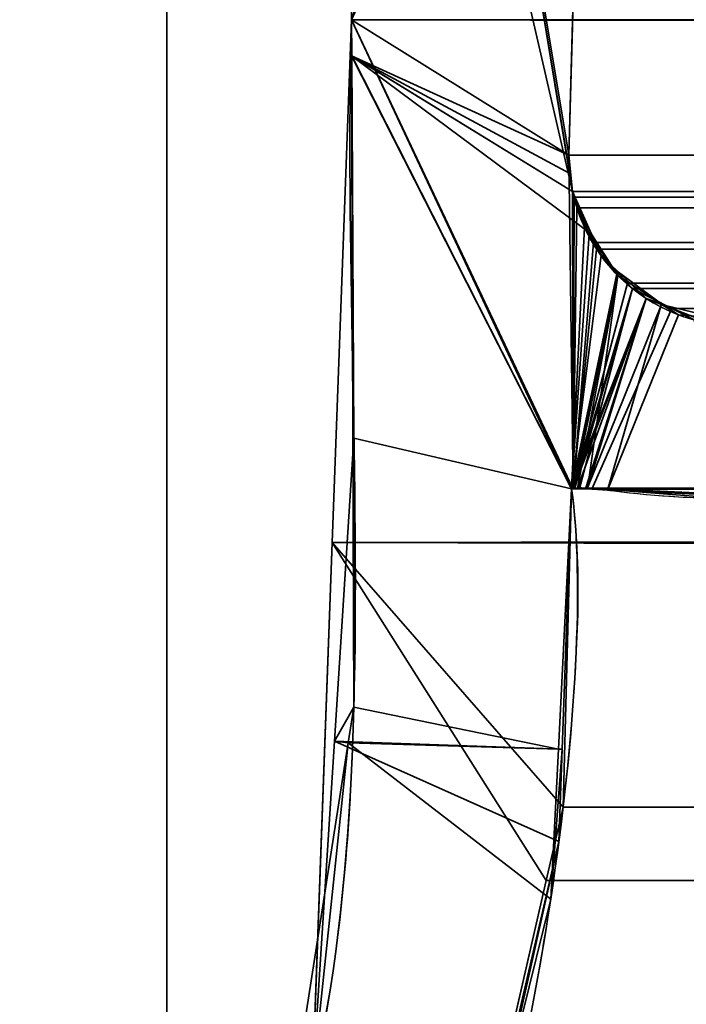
# Model space of a CAD drawing. Header units: millimetres. Extents: x -503 to 6703, y -110 to 193.
# Tile 370 of 656: x 1136.34 to 1139.32, y -1.75 to 2.65. Entities that reach past the tile are written whole.
import ezdxf

# ---------------------------------------------------------------- set-up
doc = ezdxf.new("R2010")
doc.units = ezdxf.units.MM
doc.layers.add('151', color=7, linetype='Continuous', true_color=0xffffff)

# ---------------------------------------------------------------- blocks, each defined once
blk = doc.blocks.new('UG_SURFACE_002')
at = {"layer": '151', "color": 252, "linetype": 'Continuous', "lineweight": 35}
for points in [[(2052.5, -14, 2212.25), (2052.5, 174.4, 2212.25), (947.5, 174.4, 2212.25), (947.5, -14, 2212.25)], [(1097.5, -14, 2062.2499), (1097.5, 174.4, 2062.2499), (1902.5, 174.4, 2062.2499), (1902.5, -14, 2062.2499)]]:
    blk.add_3dface(points, dxfattribs=at)
blk = doc.blocks.new('UG_SURFACE_166')
at = {"layer": '151', "color": 252, "linetype": 'Continuous', "lineweight": 35}
for points in [[(1135.5, 14.42, 2021.75), (1135.5, -25.92, 2021.75), (1137, -25.92, 2020.2501), (1137, 14.42, 2020.2501)], [(1137, 14.42, -7.75), (1137, -25.92, -7.75), (1135.5, -25.92, -7.75), (1135.5, 14.42, -7.75)], [(1137, 14.42, -7.75), (1137, -13, 1105.9999), (1137, -13, 1072.25)], [(1137, 14.42, -7.75), (1137, -13, 1152), (1137, -13, 1105.9999)], [(1137, -13, 1072.25), (1137, -13, 1026.25), (1137, 14.42, -7.75)], [(1137, -13, 1026.25), (1137, -13.1522, 1025.4847), (1137, 14.42, -7.75)], [(1137, 14.42, -7.75), (1137, -25.92, 673.3388), (1137, -25.92, 332.7944)], [(1137, 14.42, 2020.2501), (1137, -13.1522, 1152.7654), (1137, -13, 1152)], [(1137, -25.92, 673.3388), (1137, 14.42, -7.75), (1137, -13.5858, 1024.8358)], [(1137, 14.42, 2020.2501), (1137, -13.5858, 1153.4142), (1137, -13.1522, 1152.7654)], [(1137, -13, 1152), (1137, 14.42, -7.75), (1137, 14.42, 2020.2501)], [(1137, -25.92, 332.7944), (1137, -25.92, -7.75), (1137, 14.42, -7.75)], [(1137, -13.1522, 1025.4847), (1137, -13.5858, 1024.8358), (1137, 14.42, -7.75)], [(1137, 14.42, 2020.2501), (1137, -24.7654, 1153.8478), (1137, -24, 1154)], [(1137, 14.42, 2020.2501), (1137, -15, 1154), (1137, -14.2346, 1153.8478)], [(1137, 14.42, 2020.2501), (1137, -25.4142, 1153.4142), (1137, -24.7654, 1153.8478)], [(1137, -24, 1154), (1137, -15, 1154), (1137, 14.42, 2020.2501)], [(1137, 14.42, 2020.2501), (1137, -25.92, 1694.972), (1137, -25.92, 1354.4277)], [(1137, -14.2346, 1153.8478), (1137, -13.5858, 1153.4142), (1137, 14.42, 2020.2501)], [(1137, 14.42, 2020.2501), (1137, -25.92, 2020.2501), (1137, -25.92, 1694.972)], [(1137, -25.92, 1354.4277), (1137, -25.92, 1152.56), (1137, -25.8478, 1152.7654), (1137, 14.42, 2020.2501)], [(1137, -25.8478, 1152.7654), (1137, -25.4142, 1153.4142), (1137, 14.42, 2020.2501)]]:
    blk.add_3dface(points, dxfattribs=at)
blk = doc.blocks.new('UG_SURFACE_167')
at = {"layer": '151', "color": 252, "linetype": 'Continuous', "lineweight": 35}
for points in [[(1135.5, 14.42, 2021.75), (1135.5, -25.92, 2021.75), (1137, -25.92, 2020.2501), (1137, 14.42, 2020.2501)], [(1137, 14.42, -7.75), (1137, -25.92, -7.75), (1135.5, -25.92, -7.75), (1135.5, 14.42, -7.75)], [(1137, 14.42, -7.75), (1137, -13, 1105.9999), (1137, -13, 1072.25)], [(1137, 14.42, -7.75), (1137, -13, 1152), (1137, -13, 1105.9999)], [(1137, -13, 1072.25), (1137, -13, 1026.25), (1137, 14.42, -7.75)], [(1137, -13, 1026.25), (1137, -13.1522, 1025.4847), (1137, 14.42, -7.75)], [(1137, 14.42, -7.75), (1137, -25.92, 673.3388), (1137, -25.92, 332.7944)], [(1137, 14.42, 2020.2501), (1137, -13.1522, 1152.7654), (1137, -13, 1152)], [(1137, -25.92, 673.3388), (1137, 14.42, -7.75), (1137, -13.5858, 1024.8358)], [(1137, 14.42, 2020.2501), (1137, -13.5858, 1153.4142), (1137, -13.1522, 1152.7654)], [(1137, -13, 1152), (1137, 14.42, -7.75), (1137, 14.42, 2020.2501)], [(1137, -25.92, 332.7944), (1137, -25.92, -7.75), (1137, 14.42, -7.75)], [(1137, -13.1522, 1025.4847), (1137, -13.5858, 1024.8358), (1137, 14.42, -7.75)], [(1137, 14.42, 2020.2501), (1137, -24.7654, 1153.8478), (1137, -24, 1154)], [(1137, 14.42, 2020.2501), (1137, -15, 1154), (1137, -14.2346, 1153.8478)], [(1137, 14.42, 2020.2501), (1137, -25.4142, 1153.4142), (1137, -24.7654, 1153.8478)], [(1137, -24, 1154), (1137, -15, 1154), (1137, 14.42, 2020.2501)], [(1137, 14.42, 2020.2501), (1137, -25.92, 1694.972), (1137, -25.92, 1354.4277)], [(1137, -14.2346, 1153.8478), (1137, -13.5858, 1153.4142), (1137, 14.42, 2020.2501)], [(1137, 14.42, 2020.2501), (1137, -25.92, 2020.2501), (1137, -25.92, 1694.972)], [(1137, -25.92, 1354.4277), (1137, -25.92, 1152.56), (1137, -25.8478, 1152.7654), (1137, 14.42, 2020.2501)], [(1137, -25.8478, 1152.7654), (1137, -25.4142, 1153.4142), (1137, 14.42, 2020.2501)]]:
    blk.add_3dface(points, dxfattribs=at)
blk = doc.blocks.new('UG_SURFACE_168')
at = {"layer": '151', "color": 252, "linetype": 'Continuous', "lineweight": 35}
for points in [[(1135.5, -25.92, 2021.75), (1864.5, -25.92, 2021.75), (1864.5, 14.42, 2021.75), (1135.5, 14.42, 2021.75)], [(1135.5, -25.92, 2021.75), (1135.5, 14.42, 2021.75), (1137, 14.42, 2020.2501), (1137, -25.92, 2020.2501)], [(1137, -25.92, 2020.2501), (1137, 14.42, 2020.2501), (1863, 14.42, 2020.2501), (1863, -25.92, 2020.2501)]]:
    blk.add_3dface(points, dxfattribs=at)
blk = doc.blocks.new('UG_SURFACE_196')
at = {"layer": '151', "color": 7, "linetype": 'Continuous', "lineweight": 35}
for points in [[(1138.8117, 1.8784, 2018.4383), (1137.9112, 7.3541, 2019.3388), (1137.8678, 6.0177, 2019.3822), (1137.8716, 5.9608, 2019.3784)], [(1137.9112, 7.3541, 2019.3388), (1138.799, 1.9593, 2018.451), (1138.7951, 2.0412, 2018.4548)], [(1137.9112, 7.3541, 2019.3388), (1138.8117, 1.8784, 2018.4383), (1138.799, 1.9593, 2018.451)], [(1138.7951, 2.0412, 2018.4548), (1138.8776, 4.9715, 2018.3723), (1137.9112, 7.3541, 2019.3388)], [(1137.825, 2.6459, -7.75), (1139.0734, 6.4097, -7.75), (1138.9108, 5.1239, -7.75), (1138.9031, 5.0887, -7.75)], [(1139.0734, 6.4097, -7.75), (1137.825, 2.6459, -7.75), (1137.8716, 5.9608, -7.75)], [(1137.825, 2.6459, 2019.4249), (1137.8716, 5.9608, 2019.3784), (1137.8716, 5.9608, -7.75), (1137.825, 2.6459, -7.75)], [(1137.8716, 5.9608, 2019.3784), (1137.825, 2.6459, 2019.4249), (1137.826, 2.4847, 2019.424), (1138.8117, 1.8784, 2018.4383)], [(1138.9031, 5.0887, -7.75), (1138.8776, 4.9715, -7.75), (1137.825, 2.6459, -7.75)], [(1138.8776, 4.9715, -7.75), (1138.7951, 2.0412, -7.75), (1137.8256, 2.4846, -7.75), (1137.825, 2.6459, -7.75)], [(1138.7951, 2.0412, -7.75), (1138.8776, 4.9715, -7.75), (1138.8776, 4.9715, 2018.3723), (1138.7951, 2.0412, 2018.4548)], [(1137.825, 2.6459, -7.75), (1137.8256, 2.4846, -7.75), (1137.826, 2.4847, 2019.424)], [(1137.826, 2.4847, 2019.424), (1137.825, 2.6459, 2019.4249), (1137.825, 2.6459, -7.75)], [(1137.8357, 0.7759, 2019.4142), (1137.826, 2.4847, 2019.424), (1137.8256, 2.4846, -7.75)], [(1137.8357, 0.7759, 2019.4142), (1137.8256, 2.4846, -7.75), (1137.8351, -0.4257, -7.75)], [(1137.8256, 2.4846, -7.75), (1138.8117, 1.8784, -7.75), (1138.8961, 1.6882, -7.75)], [(1137.8256, 2.4846, -7.75), (1138.7951, 2.0412, -7.75), (1138.799, 1.9593, -7.75)], [(1138.799, 1.9593, -7.75), (1138.8117, 1.8784, -7.75), (1137.8256, 2.4846, -7.75)], [(1138.8961, 1.6882, -7.75), (1138.9387, 1.592, -7.75), (1138.8074, 0.5499, -7.75), (1137.8256, 2.4846, -7.75)], [(1137.8351, -0.4257, -7.75), (1137.8256, 2.4846, -7.75), (1138.8074, 0.5499, -7.75), (1138.7483, -0.6131, -7.75)], [(1137.826, 2.4847, 2019.424), (1138.8074, 0.5499, 2018.4426), (1138.8643, 1.7194, 2018.3856), (1138.8117, 1.8784, 2018.4383)], [(1138.8074, 0.5499, 2018.4426), (1137.826, 2.4847, 2019.424), (1137.8357, 0.7759, 2019.4142)], [(1138.799, 1.9593, -7.75), (1138.7951, 2.0412, -7.75), (1138.7951, 2.0412, 2018.4548), (1138.799, 1.9593, 2018.451)], [(1138.799, 1.9593, 2018.451), (1138.8117, 1.8784, 2018.4383), (1138.8117, 1.8784, -7.75), (1138.799, 1.9593, -7.75)], [(1138.8117, 1.8784, -7.75), (1138.8643, 1.7194, 2018.3856), (1138.8865, 1.6875, 2018.3635)], [(1138.8117, 1.8784, -7.75), (1138.8117, 1.8784, 2018.4383), (1138.8643, 1.7194, 2018.3856)], [(1138.8865, 1.6875, 2018.3635), (1138.8961, 1.6882, -7.75), (1138.8117, 1.8784, -7.75)], [(1138.8865, 1.6875, 2018.3635), (1138.8643, 1.7194, 2018.3856), (1138.8074, 0.5499, 2018.4426)], [(1139.0091, 1.5104, 2018.2409), (1138.8865, 1.6875, 2018.3635), (1138.8074, 0.5499, 2018.4426)], [(1138.8961, 1.6882, -7.75), (1138.8865, 1.6875, 2018.3635), (1139.0091, 1.5104, 2018.2409)], [(1139.0091, 1.5104, 2018.2409), (1138.9387, 1.592, -7.75), (1138.8961, 1.6882, -7.75)], [(1138.8074, 0.5499, -7.75), (1138.9387, 1.592, -7.75), (1139.0166, 1.518, -7.75)], [(1139.0091, 1.5104, 2018.2409), (1139.0166, 1.518, -7.75), (1138.9387, 1.592, -7.75)], [(1139.0166, 1.518, -7.75), (1139.1401, 1.4006, -7.75), (1138.8074, 0.5499, -7.75)], [(1138.8074, 0.5499, 2018.4426), (1139.0144, 1.5029, 2018.2357), (1139.0091, 1.5104, 2018.2409)], [(1139.0144, 1.5029, 2018.2357), (1138.8074, 0.5499, 2018.4426), (1138.8161, 0.553, 2018.4338)], [(1138.8161, 0.553, 2018.4338), (1138.8192, 0.5541, 2018.4307), (1139.0144, 1.5029, 2018.2357)], [(1139.0144, 1.5029, 2018.2357), (1138.8192, 0.5541, 2018.4307), (1138.8336, 0.5532, 2018.4164)], [(1138.8336, 0.5532, 2018.4164), (1138.8777, 0.5502, 2018.3723), (1139.0144, 1.5029, 2018.2357)], [(1139.2093, 1.3763, 2018.0407), (1139.0144, 1.5029, 2018.2357), (1138.8777, 0.5502, 2018.3723), (1138.9682, 0.5441, 2018.2817)], [(1139.0166, 1.518, -7.75), (1139.0091, 1.5104, 2018.2409), (1139.0144, 1.5029, 2018.2357)], [(1139.0166, 1.518, -7.75), (1139.0144, 1.5029, 2018.2357), (1139.2093, 1.3763, 2018.0407)], [(1139.2093, 1.3763, 2018.0407), (1139.1401, 1.4006, -7.75), (1139.0166, 1.518, -7.75)], [(1138.8156, 0.5533, -7.75), (1138.8074, 0.5499, -7.75), (1139.1401, 1.4006, -7.75)], [(1138.8161, 0.5534, -7.75), (1138.8156, 0.5533, -7.75), (1139.1401, 1.4006, -7.75)], [(1138.8338, 0.5537, -7.75), (1138.8161, 0.5534, -7.75), (1139.1401, 1.4006, -7.75)], [(1139.1401, 1.4006, -7.75), (1138.8702, 0.5545, -7.75), (1138.8338, 0.5537, -7.75)], [(1138.8779, 0.5539, -7.75), (1138.8702, 0.5545, -7.75), (1139.1401, 1.4006, -7.75)], [(1138.8779, 0.5539, -7.75), (1139.1401, 1.4006, -7.75), (1139.2092, 1.3738, -7.75)], [(1139.2092, 1.3738, -7.75), (1139.4289, 1.2884, -7.75), (1139.4434, 0.5105, -7.75), (1138.8779, 0.5539, -7.75)], [(1138.9682, 0.5441, 2018.2817), (1139.2847, 1.3273, 2017.9653), (1139.2093, 1.3763, 2018.0407)], [(1139.2093, 1.3763, 2018.0407), (1139.2092, 1.3738, -7.75), (1139.1401, 1.4006, -7.75)], [(1139.2092, 1.3738, -7.75), (1139.2093, 1.3763, 2018.0407), (1139.2847, 1.3273, 2017.9653)], [(1139.2092, 1.3738, -7.75), (1139.2847, 1.3273, 2017.9653), (1139.4458, 1.3151, 2017.8041)], [(1139.4458, 1.3151, 2017.8041), (1139.4289, 1.2884, -7.75), (1139.2092, 1.3738, -7.75)], [(1139.4458, 1.3151, 2017.8041), (1139.2847, 1.3273, 2017.9653), (1138.9682, 0.5441, 2018.2817), (1139.4619, 0.5275, 2017.7882)], [(1137.8351, -0.4257, -7.75), (1137.7486, -0.5778, 2019.5014), (1137.8357, 0.7759, 2019.4142)], [(1138.7656, -0.6133, 2018.4846), (1138.8074, 0.5499, 2018.4426), (1137.8357, 0.7759, 2019.4142), (1137.7486, -0.5778, 2019.5014)], [(1138.7483, -0.6131, -7.75), (1138.8074, 0.5499, -7.75), (1138.8074, 0.5499, 2018.4426)], [(1138.8074, 0.5499, 2018.4426), (1138.7656, -0.6133, 2018.4846), (1138.7483, -0.6131, -7.75)], [(1138.8074, 0.5499, -7.75), (1138.8156, 0.5533, -7.75), (1138.8161, 0.553, 2018.4338)], [(1138.8161, 0.553, 2018.4338), (1138.8074, 0.5499, 2018.4426), (1138.8074, 0.5499, -7.75)], [(1138.8156, 0.5533, -7.75), (1138.8161, 0.5534, -7.75), (1138.8161, 0.553, 2018.4338)], [(1138.8336, 0.5532, 2018.4164), (1138.8192, 0.5541, 2018.4307), (1138.8161, 0.5534, -7.75)], [(1138.8192, 0.5541, 2018.4307), (1138.8161, 0.553, 2018.4338), (1138.8161, 0.5534, -7.75)], [(1138.8161, 0.5534, -7.75), (1138.8338, 0.5537, -7.75), (1138.8336, 0.5532, 2018.4164)], [(1138.8777, 0.5502, 2018.3723), (1138.8336, 0.5532, 2018.4164), (1138.8338, 0.5537, -7.75)], [(1138.8338, 0.5537, -7.75), (1138.8702, 0.5545, -7.75), (1138.8777, 0.5502, 2018.3723)], [(1138.8702, 0.5545, -7.75), (1138.8779, 0.5539, -7.75), (1138.8777, 0.5502, 2018.3723)], [(1138.9682, 0.5441, 2018.2817), (1138.8777, 0.5502, 2018.3723), (1138.8779, 0.5539, -7.75)], [(1138.8779, 0.5539, -7.75), (1139.4434, 0.5105, -7.75), (1139.4619, 0.5275, 2017.7882)], [(1139.4619, 0.5275, 2017.7882), (1138.9682, 0.5441, 2018.2817), (1138.8779, 0.5539, -7.75)], [(1137.8351, -0.4257, -7.75), (1137.8103, -0.5852, -7.75), (1137.7486, -0.5778, 2019.5014)], [(1137.8103, -0.5852, -7.75), (1137.8351, -0.4257, -7.75), (1138.7483, -0.6131, -7.75)], [(1137.6516, -2.085, 2019.5985), (1137.8103, -0.5852, -7.75), (1137.5484, -2.2703, -7.75)], [(1138.7142, -1.283, -7.75), (1138.3269, -2.8554, -7.75), (1137.5484, -2.2703, -7.75), (1137.8103, -0.5852, -7.75)], [(1137.6516, -2.085, 2019.5985), (1137.7486, -0.5778, 2019.5014), (1137.8103, -0.5852, -7.75)], [(1137.7486, -0.5778, 2019.5014), (1137.6516, -2.085, 2019.5985), (1138.3424, -2.8528, 2018.9075), (1138.7507, -1.0249, 2018.4994)], [(1138.7507, -1.0249, 2018.4994), (1138.7656, -0.6133, 2018.4846), (1137.7486, -0.5778, 2019.5014)], [(1137.8103, -0.5852, -7.75), (1138.7483, -0.6131, -7.75), (1138.7142, -1.283, -7.75)], [(1138.7142, -1.283, -7.75), (1138.7483, -0.6131, -7.75), (1138.7656, -0.6133, 2018.4846)], [(1138.7656, -0.6133, 2018.4846), (1138.7507, -1.0249, 2018.4994), (1138.7142, -1.283, -7.75)], [(1138.7507, -1.0249, 2018.4994), (1138.3269, -2.8554, -7.75), (1138.7142, -1.283, -7.75)], [(1138.7507, -1.0249, 2018.4994), (1138.3424, -2.8528, 2018.9075), (1138.3269, -2.8554, -7.75)]]:
    blk.add_3dface(points, dxfattribs=at)
blk = doc.blocks.new('UG_SURFACE_197')
at = {"layer": '151', "color": 7, "linetype": 'Continuous', "lineweight": 35}
for points in [[(1138.8776, 4.9715, 2018.3723), (1138.7951, 2.0412, 2018.4548), (1137.825, 2.6459, 2019.4249), (1137.8716, 5.9608, 2019.3784)], [(1862.175, 2.6459, 2019.4249), (1862.1284, 5.9608, 2019.3784), (1137.8716, 5.9608, 2019.3784), (1137.825, 2.6459, 2019.4249)], [(1138.7951, 2.0412, 2018.4548), (1138.8776, 4.9715, 2018.3723), (1861.1224, 4.9715, 2018.3723), (1861.2049, 2.0412, 2018.4548)], [(1137.7392, 0.3108, 2019.5107), (1137.825, 2.6459, 2019.4249), (1138.8074, 0.5499, 2018.4426), (1138.7697, -0.8721, 2018.4803)], [(1862.1695, 1.0733, 2019.4194), (1137.825, 2.6459, 2019.4249), (1137.7392, 0.3108, 2019.5107)], [(1137.825, 2.6459, 2019.4249), (1138.7951, 2.0412, 2018.4548), (1138.8147, 0.5531, 2018.4352), (1138.8124, 0.5521, 2018.4376)], [(1138.8124, 0.5521, 2018.4376), (1138.8074, 0.5499, 2018.4426), (1137.825, 2.6459, 2019.4249)], [(1862.1695, 1.0733, 2019.4194), (1862.175, 2.6459, 2019.4249), (1137.825, 2.6459, 2019.4249)], [(1138.8147, 0.5531, 2018.4352), (1138.7951, 2.0412, 2018.4548), (1138.8117, 1.8784, 2018.4383)], [(1138.7951, 2.0412, 2018.4548), (1861.2049, 2.0412, 2018.4548), (1861.1883, 1.8784, 2018.4383), (1138.8117, 1.8784, 2018.4383)], [(1138.8147, 0.5531, 2018.4352), (1138.8117, 1.8784, 2018.4383), (1138.8186, 1.8526, 2018.4314)], [(1138.8117, 1.8784, 2018.4383), (1861.1883, 1.8784, 2018.4383), (1861.1794, 1.8544, 2018.4293)], [(1861.1794, 1.8544, 2018.4293), (1138.8186, 1.8526, 2018.4314), (1138.8117, 1.8784, 2018.4383)], [(1138.8186, 1.8526, 2018.4314), (1138.8309, 1.8061, 2018.4193), (1138.8147, 0.5531, 2018.4352)], [(1138.8309, 1.8061, 2018.4193), (1138.8186, 1.8526, 2018.4314), (1861.1794, 1.8544, 2018.4293)], [(1138.8309, 1.8061, 2018.4193), (1861.1794, 1.8544, 2018.4293), (1861.1114, 1.6712, 2018.3613)], [(1138.8147, 0.5531, 2018.4352), (1138.8309, 1.8061, 2018.4193), (1138.905, 1.6498, 2018.3451)], [(1138.8309, 1.8061, 2018.4193), (1861.1114, 1.6712, 2018.3613), (1861.0958, 1.65, 2018.3458)], [(1861.0958, 1.65, 2018.3458), (1138.905, 1.6498, 2018.3451), (1138.8309, 1.8061, 2018.4193)], [(1138.905, 1.6498, 2018.3451), (1138.9185, 1.6214, 2018.3315), (1138.8147, 0.5531, 2018.4352)], [(1138.905, 1.6498, 2018.3451), (1861.0958, 1.65, 2018.3458), (1860.993, 1.5104, 2018.2431)], [(1138.9185, 1.6214, 2018.3315), (1138.905, 1.6498, 2018.3451), (1860.993, 1.5104, 2018.2431)], [(1138.8147, 0.5531, 2018.4352), (1138.9185, 1.6214, 2018.3315), (1139.0568, 1.4692, 2018.1932)], [(1138.9185, 1.6214, 2018.3315), (1860.993, 1.5104, 2018.2431), (1860.9424, 1.4748, 2018.1923)], [(1860.9424, 1.4748, 2018.1923), (1139.0568, 1.4692, 2018.1932), (1138.9185, 1.6214, 2018.3315)], [(1139.0568, 1.4692, 2018.1932), (1139.079, 1.4448, 2018.1711), (1138.8147, 0.5531, 2018.4352)], [(1139.079, 1.4448, 2018.1711), (1139.0568, 1.4692, 2018.1932), (1860.9424, 1.4748, 2018.1923)], [(1139.079, 1.4448, 2018.1711), (1860.9424, 1.4748, 2018.1923), (1860.7571, 1.3446, 2018.007)], [(1138.8216, 0.5528, 2018.4283), (1138.8147, 0.5531, 2018.4352), (1139.079, 1.4448, 2018.1711)], [(1139.079, 1.4448, 2018.1711), (1138.8431, 0.5517, 2018.4069), (1138.8216, 0.5528, 2018.4283)], [(1139.079, 1.4448, 2018.1711), (1139.2545, 1.3554, 2017.9956), (1138.8972, 0.5491, 2018.3527), (1138.8431, 0.5517, 2018.4069)], [(1139.079, 1.4448, 2018.1711), (1860.7571, 1.3446, 2018.007), (1860.7485, 1.3429, 2017.9985)], [(1860.7485, 1.3429, 2017.9985), (1139.2545, 1.3554, 2017.9956), (1139.079, 1.4448, 2018.1711)], [(1139.2545, 1.3554, 2017.9956), (1139.3539, 1.3048, 2017.8962), (1139.5192, 0.5188, 2017.731), (1138.8972, 0.5491, 2018.3527)], [(1139.3539, 1.3048, 2017.8962), (1139.2545, 1.3554, 2017.9956), (1860.7485, 1.3429, 2017.9985)], [(1137.7392, 0.3108, 2019.5107), (1862.2143, 0.3098, 2019.4643), (1862.1695, 1.0733, 2019.4194)], [(1138.7697, -0.8721, 2018.4803), (1861.1926, 0.5499, 2018.4426), (1861.187, -0.4242, 2018.4369)], [(1138.7697, -0.8721, 2018.4803), (1138.8074, 0.5499, 2018.4426), (1861.1926, 0.5499, 2018.4426)], [(1138.8124, 0.5521, 2018.4376), (1861.1876, 0.5521, 2018.4376), (1861.1926, 0.5499, 2018.4426), (1138.8074, 0.5499, 2018.4426)], [(1861.1853, 0.5531, 2018.4352), (1138.8124, 0.5521, 2018.4376), (1138.8147, 0.5531, 2018.4352)], [(1861.1853, 0.5531, 2018.4352), (1861.1876, 0.5521, 2018.4376), (1138.8124, 0.5521, 2018.4376)], [(1138.8147, 0.5531, 2018.4352), (1138.8216, 0.5528, 2018.4283), (1861.1785, 0.5528, 2018.4286)], [(1861.1785, 0.5528, 2018.4286), (1861.1853, 0.5531, 2018.4352), (1138.8147, 0.5531, 2018.4352)], [(1138.8216, 0.5528, 2018.4283), (1138.8431, 0.5517, 2018.4069), (1861.1569, 0.5518, 2018.4071)], [(1861.1569, 0.5518, 2018.4071), (1861.1785, 0.5528, 2018.4286), (1138.8216, 0.5528, 2018.4283)], [(1861.1029, 0.5494, 2018.353), (1861.1569, 0.5518, 2018.4071), (1138.8431, 0.5517, 2018.4069)], [(1138.8431, 0.5517, 2018.4069), (1138.8972, 0.5491, 2018.3527), (1861.1029, 0.5494, 2018.353)], [(1860.4814, 0.5216, 2017.7314), (1861.1029, 0.5494, 2018.353), (1138.8972, 0.5491, 2018.3527)], [(1138.8972, 0.5491, 2018.3527), (1139.5192, 0.5188, 2017.731), (1860.4814, 0.5216, 2017.7314)], [(1138.6945, -1.2, 2018.5554), (1138.1754, -3.4656, 2019.0747), (1137.651, -2.0879, 2019.5992), (1137.7392, 0.3108, 2019.5107)], [(1862.3573, -2.122, 2019.6073), (1137.7392, 0.3108, 2019.5107), (1137.651, -2.0879, 2019.5992)], [(1138.7697, -0.8721, 2018.4803), (1138.6945, -1.2, 2018.5554), (1137.7392, 0.3108, 2019.5107)], [(1862.3573, -2.122, 2019.6073), (1862.2143, 0.3098, 2019.4643), (1137.7392, 0.3108, 2019.5107)], [(1861.187, -0.4242, 2018.4369), (1138.6945, -1.2, 2018.5554), (1138.7697, -0.8721, 2018.4803)], [(1861.187, -0.4242, 2018.4369), (1861.2999, -1.2073, 2018.5499), (1138.6945, -1.2, 2018.5554)], [(1861.413, -1.9929, 2018.6632), (1138.1754, -3.4656, 2019.0747), (1138.6945, -1.2, 2018.5554)], [(1138.6945, -1.2, 2018.5554), (1861.2999, -1.2073, 2018.5499), (1861.413, -1.9929, 2018.6632)]]:
    blk.add_3dface(points, dxfattribs=at)

msp = doc.modelspace()

# ---------------------------------------------------------------- linework, layer by layer
at = {"layer": '151', "color": 252, "linetype": 'Continuous', "lineweight": -3, "true_color": 0x939598}
for p, q in [((1137, -25.92, 2020.25), (1137, 14.42, 2020.25)), ((1137, 14.42, -7.75), (1137, -25.92, -7.75)), ((1137, -25.92, 2020.25), (1137, 14.42, 2020.25)), ((1137, 14.42, -7.75), (1137, -25.92, -7.75)), ((1137, -25.92, 2020.25), (1137, 14.42, 2020.25)), ((1137.8716, 5.9608, 2019.3784), (1137.825, 2.6459, 2019.425)), ((1138.8776, 4.9715, 2018.3724), (1138.7951, 2.0412, 2018.4549)), ((1138.8776, 4.9715, 2018.3724), (1138.7951, 2.0412, 2018.4549)), ((1138.7951, 2.0412, -7.75), (1138.8776, 4.9715, -7.75)), ((1862.175, 2.6459, 2019.425), (1137.825, 2.6459, 2019.425)), ((1137.825, 2.6459, 2019.425), (1137.825, 2.6459, -7.75)), ((1138.7951, 2.0412, 2018.4549), (1861.2049, 2.0412, 2018.4549)), ((1138.7951, 2.0412, -7.75), (1138.7951, 2.0412, 2018.4549)), ((1138.8117, 1.8784, 2018.4383), (1861.1883, 1.8784, 2018.4383)), ((1138.8117, 1.8784, -7.75), (1138.8117, 1.8784, 2018.4383)), ((1861.1926, 0.5499, 2018.4426), (1138.8074, 0.5499, 2018.4426)), ((1138.8074, 0.5499, 2018.4426), (1138.8074, 0.5499, -7.75))]:
    msp.add_line(p, q, dxfattribs=at)
for points in [[(1137.825, 2.6459, -7.75), (1137.7678, 0.6697, -7.75), (1138.0904, -1.668, -7.75), (1137.2817, -3.0566, -7.75)], [(1137.2817, -3.0566, 2019.9683), (1138.0904, -1.668, 2019.1596), (1137.7678, 0.6697, 2019.4822), (1137.825, 2.6459, 2019.425)], [(1138.7951, 2.0412, -7.75), (1138.7948, 1.9864, -7.75), (1138.8001, 1.9319, -7.75), (1138.8117, 1.8784, -7.75)], [(1138.8117, 1.8784, 2018.4383), (1138.8001, 1.9319, 2018.4499), (1138.7948, 1.9864, 2018.4552), (1138.7951, 2.0412, 2018.4549)], [(1138.8117, 1.8784, -7.75), (1138.8988, 1.4692, -7.75), (1139.3009, 1.208, -7.75), (1139.7101, 1.295, -7.75)], [(1139.7101, 1.295, 2017.5399), (1139.3009, 1.208, 2017.9491), (1138.8988, 1.4692, 2018.3512), (1138.8117, 1.8784, 2018.4383)], [(1138.8074, 0.5499, -7.75), (1138.8617, 0.5892, -7.75), (1139.4574, 0.4094, -7.75), (1139.9916, 0.5991, -7.75)], [(1138.8074, 0.5499, 2018.4426), (1138.8617, 0.5892, 2018.3883), (1139.4574, 0.4094, 2017.7926), (1139.9916, 0.5991, 2017.2584)], [(1138.8074, 0.5499, 2018.4426), (1138.9217, -0.2606, 2018.3283), (1138.6602, -2.1669, 2018.5898), (1138.1602, -3.5319, 2019.0898)], [(1138.1602, -3.5319, -7.75), (1138.6602, -2.1669, -7.75), (1138.9217, -0.2606, -7.75), (1138.8074, 0.5499, -7.75)]]:
    msp.add_open_spline(points, degree=3, dxfattribs=at)
for points, knots in [([(1137.825, 2.6459, 2019.425), (1137.7967, 1.6675, 2019.4533), (1137.857, 0.6872, 2019.393), (1137.829, -0.7739, 2019.421), (1137.8016, -1.258, 2019.4484), (1137.642, -2.2094, 2019.608), (1137.5056, -2.6721, 2019.7444), (1137.2817, -3.0566, 2019.9683)], [0, 0, 0, 0, 0.5, 0.5, 0.75, 0.75, 1, 1, 1, 1]), ([(1138.8117, 1.8784, 2018.4383), (1138.8103, 1.8851, 2018.4397), (1138.8089, 1.8919, 2018.4411), (1138.8063, 1.9056, 2018.4437), (1138.8052, 1.9124, 2018.4448), (1138.803, 1.9262, 2018.447), (1138.802, 1.9331, 2018.448), (1138.8002, 1.947, 2018.4498), (1138.7994, 1.954, 2018.4506), (1138.7981, 1.9679, 2018.4519), (1138.7975, 1.9749, 2018.4525), (1138.7965, 1.989, 2018.4535), (1138.7961, 1.996, 2018.4539), (1138.7952, 2.0158, 2018.4548), (1138.795, 2.0285, 2018.455), (1138.7951, 2.0412, 2018.4549)], [0, 0, 0, 0, 0.128117, 0.128117, 0.256235, 0.256235, 0.384352, 0.384352, 0.512468, 0.512468, 0.640584, 0.640584, 0.768699, 0.768699, 1, 1, 1, 1]), ([(1139.7101, 1.295, 2017.5399), (1139.5927, 1.27, 2017.6573), (1139.4705, 1.273, 2017.7795), (1139.2582, 1.3309, 2017.9918), (1139.1637, 1.377, 2018.0863), (1139.02, 1.4921, 2018.23), (1138.9645, 1.551, 2018.2855), (1138.8829, 1.6758, 2018.3671), (1138.8523, 1.7385, 2018.3977), (1138.8234, 1.8296, 2018.4266), (1138.817, 1.8538, 2018.433), (1138.8117, 1.8784, 2018.4383)], [0, 0, 0, 0, 0.336418, 0.336418, 0.611476, 0.611476, 0.80217, 0.80217, 0.949507, 0.949507, 1, 1, 1, 1]), ([(1138.8074, 0.5499, 2018.4426), (1138.8097, 0.5515, 2018.4403), (1138.8122, 0.5524, 2018.4378), (1138.8267, 0.5565, 2018.4233), (1138.8391, 0.5559, 2018.4109), (1138.8997, 0.5539, 2018.3503), (1138.948, 0.5466, 2018.302), (1139.1892, 0.5176, 2018.0608), (1139.3836, 0.5019, 2017.8664), (1139.7164, 0.5262, 2017.5336), (1139.8562, 0.551, 2017.3938), (1139.9916, 0.5991, 2017.2584)], [0, 0, 0, 0, 0.006369, 0.006369, 0.037203, 0.037203, 0.159144, 0.159144, 0.647754, 0.647754, 1, 1, 1, 1]), ([(1138.1602, -3.5319, 2019.0898), (1138.3906, -2.9029, 2018.8594), (1138.5536, -2.2313, 2018.6964), (1138.7307, -1.2024, 2018.5193), (1138.7779, -0.8537, 2018.4721), (1138.8357, -0.1542, 2018.4143), (1138.8573, 0.1959, 2018.3927), (1138.8074, 0.5499, 2018.4426)], [0, 0, 0, 0, 0.5, 0.5, 0.75, 0.75, 1, 1, 1, 1])]:
    msp.add_open_spline(points, degree=3, knots=knots, dxfattribs=at)

# ---------------------------------------------------------------- block references
for name in ['UG_SURFACE_002', 'UG_SURFACE_166', 'UG_SURFACE_167', 'UG_SURFACE_168', 'UG_SURFACE_196', 'UG_SURFACE_197']:
    msp.add_blockref(name, (0, 0), dxfattribs=at)

doc.saveas('drawing.dxf')
